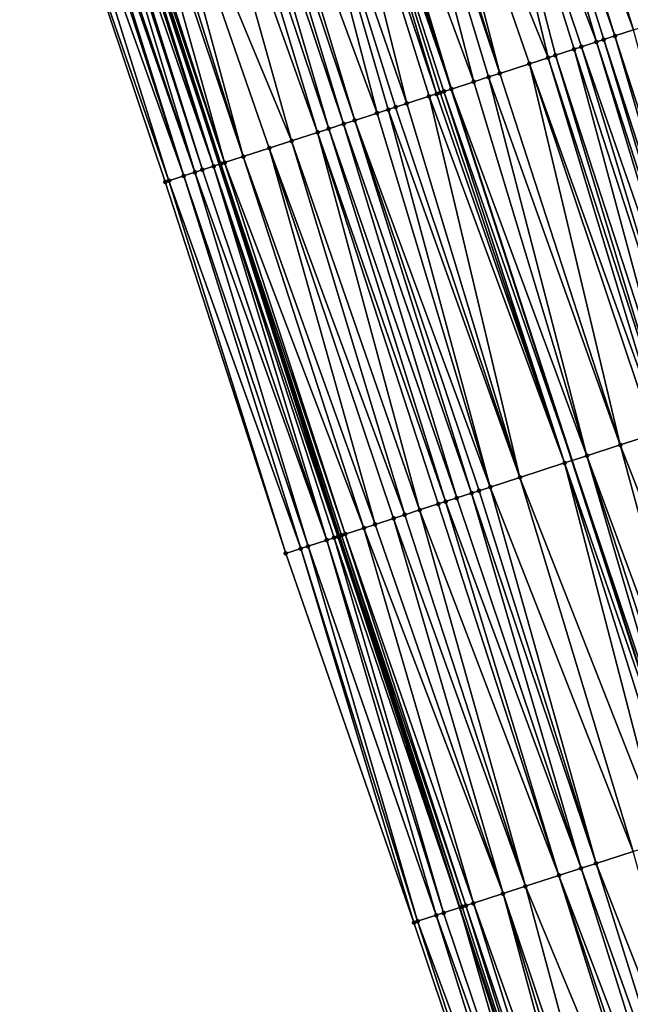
# Model space of a CAD drawing. Header units: feet. Extents: x 2004186 to 2014793, y 836912 to 864902.
# Tile 838 of 974: x 2004498 to 2004529, y 859031 to 859082. Entities that reach past the tile are written whole.
import ezdxf

# ---------------------------------------------------------------- set-up
doc = ezdxf.new("R2010")
doc.units = ezdxf.units.FT
doc.header["$LTSCALE"] = 100
doc.header["$MEASUREMENT"] = 0
for name, color, linetype, lineweight in [('EP_Travel Lane', 5, 'Continuous', 40), ('GPL_Skip Line', 2, 'Continuous', 40), ('Road Shots', 4, 'Continuous', 200), ('Road X-Section', 30, 'Continuous', 13)]:
    doc.layers.add(name, color=color, linetype=linetype, lineweight=lineweight)
doc.layers.add('I-77 SB_MM21-27-Surface-Border', color=7, linetype='Continuous')
doc.layers.add('I-77 SB_MM21-27-Surface-TIN', color=7, linetype='Continuous')

msp = doc.modelspace()

# ---------------------------------------------------------------- linework, layer by layer
at = {"layer": 'EP_Travel Lane'}
msp.add_polyline3d([(2004588.082730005, 858826.8995207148, 450.8157096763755), (2004581.923465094, 858845.9265977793, 450.6296128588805), (2004575.764155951, 858864.9538114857, 450.4568630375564), (2004569.604895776, 858883.9808739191, 450.2693464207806), (2004563.445736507, 858903.0076246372, 450.0513423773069), (2004557.286682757, 858922.0340493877, 449.8014890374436), (2004551.127561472, 858941.0606827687, 449.5720199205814), (2004544.982919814, 858960.0824427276, 449.3651905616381), (2004538.836223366, 858979.1132654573, 449.1490235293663), (2004532.689582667, 858998.1439155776, 448.9161874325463), (2004526.543028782, 859017.174296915, 448.6573998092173), (2004520.39633813, 859036.2051016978, 448.4395070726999), (2004514.249481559, 859055.2364201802, 448.2712313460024), (2004508.102644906, 859074.2676770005, 448.0969892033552), (2004501.955668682, 859093.2993659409, 447.9644883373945), (2004495.812314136, 859112.3724637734, 447.873149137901), (2004489.682644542, 859131.4098709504, 447.7881508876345), (2004483.553024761, 859150.4471234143, 447.679462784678), (2004477.423393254, 859169.4844122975, 447.57635318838), (2004471.297890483, 859188.5960050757, 447.4720550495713), (2004465.250982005, 859207.6599434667, 447.3995910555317), (2004459.20407793, 859226.7238679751, 447.3247592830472), (2004453.157249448, 859245.7875541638, 447.2093015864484), (2004447.138044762, 859265.0163735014, 447.1114540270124)], dxfattribs=at)
at = {"layer": 'GPL_Skip Line'}
msp.add_polyline3d([(2004600.144751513, 858830.8070277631, 451.0318982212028), (2004593.984853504, 858849.8338164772, 450.8384232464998), (2004587.824933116, 858868.8606743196, 450.651705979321), (2004581.665053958, 858887.8874048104, 450.4525393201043), (2004575.505346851, 858906.913603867, 450.2014217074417), (2004569.345699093, 858925.939619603, 449.9323833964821), (2004563.185962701, 858944.965909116, 449.6901084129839), (2004557.013036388, 858963.9881491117, 449.4678987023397), (2004550.839239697, 858983.0100203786, 449.2381246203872), (2004544.665458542, 859002.0318437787, 449.0037253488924), (2004538.491816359, 859021.0532389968, 448.7279527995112), (2004532.318022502, 859040.0751015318, 448.4973349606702), (2004526.144169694, 859059.0971456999, 448.2842675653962), (2004519.970243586, 859078.1194157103, 448.0930222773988), (2004513.796193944, 859097.1420663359, 447.9385541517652), (2004507.673925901, 859116.181789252, 447.8432484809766), (2004501.558497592, 859135.2231480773, 447.6719201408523), (2004495.443004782, 859154.2647077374, 447.5313333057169), (2004489.327486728, 859173.3063459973, 447.4027776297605), (2004483.245041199, 859192.3583882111, 447.2583316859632), (2004477.23562986, 859211.4338076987, 447.134447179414), (2004471.226203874, 859230.5092736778, 447.0184828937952), (2004465.216785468, 859249.5847155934, 446.8984191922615), (2004459.266163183, 859268.6782788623, 446.7735468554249)], dxfattribs=at)
at = {"layer": 'I-77 SB_MM21-27-Surface-Border', "color": 3, "linetype": 'ByBlock', "lineweight": -2}
msp.add_polyline3d([(2004587.587272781, 858826.7388912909, 450.795730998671), (2004581.807851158, 858845.8891214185, 450.6254984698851), (2004573.935653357, 858864.3609058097, 450.3745427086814), (2004567.204966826, 858883.2027608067, 450.1685439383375), (2004560.664649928, 858902.1059305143, 449.9344593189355), (2004554.504930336, 858921.1321681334, 449.6871242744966), (2004548.345137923, 858940.158630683, 449.4617647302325), (2004542.175701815, 858959.1701092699, 449.259049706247), (2004536.001870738, 858978.1920864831, 449.0395053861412), (2004530.018245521, 858997.275883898, 448.8275165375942), (2004524.415195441, 859016.4828182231, 448.5819936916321), (2004518.051143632, 859035.4430210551, 448.3593327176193), (2004511.496731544, 859054.3418794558, 448.1750943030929), (2004505.322676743, 859073.3645459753, 448.0221546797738), (2004498.958282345, 859092.3258043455, 447.9014847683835), (2004492.821177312, 859111.4114790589, 447.8267164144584), (2004486.705541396, 859130.4534843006, 447.7543356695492), (2004480.58991449, 859149.4954614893, 447.6776576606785), (2004474.664796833, 859168.5983181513, 447.5585882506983), (2004468.93780789, 859187.8524946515, 447.4715177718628), (2004462.928291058, 859206.9282489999, 447.4046807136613), (2004457.300320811, 859226.1240958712, 447.3211453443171), (2004452.626173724, 859245.6203115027, 447.2192829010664), (2004445.672324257, 859264.5737021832, 447.1361077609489)], dxfattribs=at)
at = {"layer": 'I-77 SB_MM21-27-Surface-TIN', "color": 128, "linetype": 'ByBlock', "lineweight": -2}
for points in [[(2004524.639618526, 859100.6606092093, 447.8658101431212), (2004524.259119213, 859100.5372386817, 447.8767803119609), (2004530.62341437, 859081.5762860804, 448.0269970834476)], [(2004524.639618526, 859100.6606092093, 447.8658101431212), (2004530.813661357, 859081.6379795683, 448.0223066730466), (2004531.003915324, 859081.6996515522, 448.0155384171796)], [(2004524.639618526, 859100.6606092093, 447.8658101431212), (2004530.62341437, 859081.5762860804, 448.0269970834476), (2004530.813661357, 859081.6379795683, 448.0223066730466)], [(2004523.307916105, 859100.2286731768, 447.8907567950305), (2004522.356749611, 859099.9199948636, 447.8938330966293), (2004529.291713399, 859081.1443455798, 448.0515118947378)], [(2004523.878626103, 859100.4138490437, 447.8859039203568), (2004523.307916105, 859100.2286731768, 447.8907567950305), (2004530.052661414, 859081.3912425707, 448.0446390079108)], [(2004523.307916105, 859100.2286731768, 447.8907567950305), (2004529.291713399, 859081.1443455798, 448.0515118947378), (2004530.052661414, 859081.3912425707, 448.0446390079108)], [(2004524.259119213, 859100.5372386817, 447.8767803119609), (2004523.878626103, 859100.4138490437, 447.8859039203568), (2004530.052661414, 859081.3912425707, 448.0446390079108)], [(2004524.259119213, 859100.5372386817, 447.8767803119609), (2004530.433160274, 859081.5146144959, 448.0338039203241), (2004530.62341437, 859081.5762860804, 448.0269970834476)], [(2004524.259119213, 859100.5372386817, 447.8767803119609), (2004530.052661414, 859081.3912425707, 448.0446390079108), (2004530.433160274, 859081.5146144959, 448.0338039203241)], [(2004521.786043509, 859099.7348069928, 447.8975260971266), (2004520.264165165, 859099.24095852, 447.9060067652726), (2004527.389375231, 859080.5270049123, 448.0592064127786)], [(2004522.356749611, 859099.9199948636, 447.8938330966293), (2004521.786043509, 859099.7348069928, 447.8975260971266), (2004528.340547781, 859080.8356645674, 448.0543273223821)], [(2004521.786043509, 859099.7348069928, 447.8975260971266), (2004527.389375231, 859080.5270049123, 448.0592064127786), (2004527.769839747, 859080.65048265, 448.0585955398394)], [(2004521.786043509, 859099.7348069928, 447.8975260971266), (2004527.769839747, 859080.65048265, 448.0585955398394), (2004528.340547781, 859080.8356645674, 448.0543273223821)], [(2004522.356749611, 859099.9199948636, 447.8938330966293), (2004528.340547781, 859080.8356645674, 448.0543273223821), (2004529.291713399, 859081.1443455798, 448.0515118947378)], [(2004520.264165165, 859099.24095852, 447.9060067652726), (2004517.410643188, 859098.3149928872, 447.9219325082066), (2004524.916328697, 859079.7244833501, 448.071267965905)], [(2004520.264165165, 859099.24095852, 447.9060067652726), (2004526.628434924, 859080.2800841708, 448.063784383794), (2004527.389375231, 859080.5270049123, 448.0592064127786)], [(2004520.264165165, 859099.24095852, 447.9060067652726), (2004526.247969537, 859080.1566091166, 448.0646545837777), (2004526.628434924, 859080.2800841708, 448.063784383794)], [(2004520.264165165, 859099.24095852, 447.9060067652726), (2004525.296799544, 859079.8479415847, 448.0687725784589), (2004526.247969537, 859080.1566091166, 448.0646545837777)], [(2004520.264165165, 859099.24095852, 447.9060067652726), (2004524.916328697, 859079.7244833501, 448.071267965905), (2004525.296799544, 859079.8479415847, 448.0687725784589)], [(2004517.410643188, 859098.3149928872, 447.9219325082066), (2004516.45948317, 859098.00629462, 447.9230807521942), (2004522.443293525, 859078.9219267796, 448.0799468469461)], [(2004517.410643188, 859098.3149928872, 447.9219325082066), (2004523.965159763, 859079.4158125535, 448.0750705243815), (2004524.916328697, 859079.7244833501, 448.071267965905)], [(2004517.410643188, 859098.3149928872, 447.9219325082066), (2004522.443293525, 859078.9219267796, 448.0799468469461), (2004523.965159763, 859079.4158125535, 448.0750705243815)], [(2004516.079004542, 859097.8828603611, 447.9278928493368), (2004514.176650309, 859097.2655691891, 447.9403700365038), (2004521.111638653, 859078.4898442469, 448.090737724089)], [(2004516.45948317, 859098.00629462, 447.9230807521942), (2004516.079004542, 859097.8828603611, 447.9278928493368), (2004522.443293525, 859078.9219267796, 448.0799468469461)], [(2004516.079004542, 859097.8828603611, 447.9278928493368), (2004521.872577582, 859078.7367692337, 448.0865699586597), (2004522.443293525, 859078.9219267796, 448.0799468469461)], [(2004516.079004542, 859097.8828603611, 447.9278928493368), (2004521.111638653, 859078.4898442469, 448.090737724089), (2004521.872577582, 859078.7367692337, 448.0865699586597)], [(2004513.415747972, 859097.0185314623, 447.9336443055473), (2004519.970243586, 859078.1194157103, 448.0930222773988), (2004513.796193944, 859097.1420663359, 447.9385541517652)], [(2004513.986425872, 859097.2038062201, 447.9383468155), (2004513.796193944, 859097.1420663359, 447.9385541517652), (2004519.970243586, 859078.1194157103, 448.0930222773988)], [(2004514.176650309, 859097.2655691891, 447.9403700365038), (2004513.986425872, 859097.2038062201, 447.9383468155), (2004519.970243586, 859078.1194157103, 448.0930222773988)], [(2004514.176650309, 859097.2655691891, 447.9403700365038), (2004519.970243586, 859078.1194157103, 448.0930222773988), (2004521.111638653, 859078.4898442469, 448.090737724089)], [(2004512.845025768, 859096.8333932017, 447.942130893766), (2004511.132914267, 859096.2778086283, 447.9511845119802), (2004517.687467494, 859077.3785153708, 448.0934107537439)], [(2004513.415747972, 859097.0185314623, 447.9336443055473), (2004512.845025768, 859096.8333932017, 447.942130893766), (2004519.209324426, 859077.8724298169, 448.0913049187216)], [(2004512.845025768, 859096.8333932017, 447.942130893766), (2004518.82885434, 859077.7489692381, 448.0935737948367), (2004519.209324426, 859077.8724298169, 448.0913049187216)], [(2004512.845025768, 859096.8333932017, 447.942130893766), (2004517.687467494, 859077.3785153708, 448.0934107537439), (2004518.82885434, 859077.7489692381, 448.0935737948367)], [(2004513.415747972, 859097.0185314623, 447.9336443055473), (2004519.589796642, 859077.9958838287, 448.0884015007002), (2004519.970243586, 859078.1194157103, 448.0930222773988)], [(2004513.415747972, 859097.0185314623, 447.9336443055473), (2004519.399565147, 859077.9341426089, 448.0884797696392), (2004519.589796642, 859077.9958838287, 448.0884015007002)], [(2004513.415747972, 859097.0185314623, 447.9336443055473), (2004519.209324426, 859077.8724298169, 448.0913049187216), (2004519.399565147, 859077.9341426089, 448.0884797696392)], [(2004511.132914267, 859096.2778086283, 447.9511845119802), (2004509.230583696, 859095.6604445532, 447.9566174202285), (2004516.165604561, 859076.8846194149, 448.0973032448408)], [(2004511.132914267, 859096.2778086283, 447.9511845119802), (2004517.116763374, 859077.1933213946, 448.0965137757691), (2004517.687467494, 859077.3785153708, 448.0934107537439)], [(2004511.132914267, 859096.2778086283, 447.9511845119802), (2004516.736304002, 859077.0698278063, 448.0955931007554), (2004517.116763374, 859077.1933213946, 448.0965137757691)], [(2004511.132914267, 859096.2778086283, 447.9511845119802), (2004516.165604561, 859076.8846194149, 448.0973032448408), (2004516.736304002, 859077.0698278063, 448.0955931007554)], [(2004509.230583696, 859095.6604445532, 447.9566174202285), (2004508.659870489, 859095.4752785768, 447.9624259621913), (2004515.024210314, 859076.51418835, 448.0993434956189)], [(2004509.230583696, 859095.6604445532, 447.9566174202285), (2004515.024210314, 859076.51418835, 448.0993434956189), (2004516.165604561, 859076.8846194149, 448.0973032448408)], [(2004508.089172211, 859095.2900666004, 447.9637897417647), (2004507.328244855, 859095.0431059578, 447.9645122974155), (2004513.692578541, 859076.0820346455, 448.1032573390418)], [(2004508.659870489, 859095.4752785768, 447.9624259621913), (2004508.089172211, 859095.2900666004, 447.9637897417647), (2004514.453502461, 859076.3290058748, 448.1035578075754)], [(2004508.089172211, 859095.2900666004, 447.9637897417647), (2004513.692578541, 859076.0820346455, 448.1032573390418), (2004514.453502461, 859076.3290058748, 448.1035578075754)], [(2004508.659870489, 859095.4752785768, 447.9624259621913), (2004514.453502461, 859076.3290058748, 448.1035578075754), (2004515.024210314, 859076.51418835, 448.0993434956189)], [(2004506.377087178, 859094.7344004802, 447.96496383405), (2004504.094289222, 859093.993567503, 447.9718614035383), (2004511.790253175, 859075.4646545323, 448.1071404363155)], [(2004507.328244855, 859095.0431059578, 447.9645122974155), (2004506.377087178, 859094.7344004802, 447.96496383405), (2004513.121878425, 859075.8968283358, 448.1051686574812)], [(2004506.377087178, 859094.7344004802, 447.96496383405), (2004511.790253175, 859075.4646545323, 448.1071404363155), (2004513.121878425, 859075.8968283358, 448.1051686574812)], [(2004507.328244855, 859095.0431059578, 447.9645122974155), (2004513.121878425, 859075.8968283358, 448.1051686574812), (2004513.692578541, 859076.0820346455, 448.1032573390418)], [(2004502.952867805, 859093.62322015, 447.9819904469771), (2004502.191958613, 859093.376203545, 447.9773055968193), (2004508.366095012, 859074.3532856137, 448.1059443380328)], [(2004503.333334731, 859093.7466904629, 447.9806620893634), (2004502.952867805, 859093.62322015, 447.9819904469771), (2004509.317243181, 859074.6620203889, 448.1083237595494)], [(2004502.952867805, 859093.62322015, 447.9819904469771), (2004508.366095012, 859074.3532856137, 448.1059443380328), (2004509.317243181, 859074.6620203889, 448.1083237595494)], [(2004504.094289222, 859093.993567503, 447.9718614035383), (2004503.333334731, 859093.7466904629, 447.9806620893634), (2004509.317243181, 859074.6620203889, 448.1083237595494)], [(2004504.094289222, 859093.993567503, 447.9718614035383), (2004510.648875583, 859075.0941721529, 448.1042223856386), (2004511.790253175, 859075.4646545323, 448.1071404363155)], [(2004504.094289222, 859093.993567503, 447.9718614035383), (2004509.317243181, 859074.6620203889, 448.1083237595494), (2004510.648875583, 859075.0941721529, 448.1042223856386)], [(2004501.240917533, 859093.0671388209, 447.9430447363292), (2004501.050705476, 859093.005337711, 447.9373361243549), (2004507.224853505, 859073.9823839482, 448.0625125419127)], [(2004501.621371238, 859093.1906498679, 447.9456523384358), (2004501.240917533, 859093.0671388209, 447.9430447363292), (2004507.795493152, 859074.1677765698, 448.0786037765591)], [(2004501.240917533, 859093.0671388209, 447.9430447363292), (2004507.224853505, 859073.9823839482, 448.0625125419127), (2004507.795493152, 859074.1677765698, 448.0786037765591)], [(2004501.811575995, 859093.252473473, 447.9535345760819), (2004501.621371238, 859093.1906498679, 447.9456523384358), (2004507.795493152, 859074.1677765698, 448.0786037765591)], [(2004501.811575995, 859093.252473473, 447.9535345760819), (2004508.102644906, 859074.2676770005, 448.0969892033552), (2004501.955668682, 859093.2993659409, 447.9644883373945)], [(2004501.811575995, 859093.252473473, 447.9535345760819), (2004507.795493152, 859074.1677765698, 448.0786037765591), (2004508.102644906, 859074.2676770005, 448.0969892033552)], [(2004502.001758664, 859093.3143651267, 447.9679920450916), (2004501.955668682, 859093.2993659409, 447.9644883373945), (2004508.175879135, 859074.2914962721, 448.1013728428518)], [(2004508.175879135, 859074.2914962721, 448.1013728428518), (2004501.955668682, 859093.2993659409, 447.9644883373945), (2004508.102644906, 859074.2676770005, 448.0969892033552)], [(2004502.191958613, 859093.376203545, 447.9773055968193), (2004502.001758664, 859093.3143651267, 447.9679920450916), (2004508.366095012, 859074.3532856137, 448.1059443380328)], [(2004502.001758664, 859093.3143651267, 447.9679920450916), (2004508.175879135, 859074.2914962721, 448.1013728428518), (2004508.366095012, 859074.3532856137, 448.1059443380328)], [(2004500.099661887, 859092.6962807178, 447.9038222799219), (2004499.528947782, 859092.5111175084, 447.9098981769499), (2004506.27378965, 859073.6733893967, 448.0350321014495)], [(2004500.289886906, 859092.7580418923, 447.9056721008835), (2004500.099661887, 859092.6962807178, 447.9038222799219), (2004506.27378965, 859073.6733893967, 448.0350321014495)], [(2004500.480102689, 859092.8198315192, 447.9102711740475), (2004500.289886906, 859092.7580418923, 447.9056721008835), (2004506.844442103, 859073.8587425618, 448.0473107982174)], [(2004500.289886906, 859092.7580418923, 447.9056721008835), (2004506.27378965, 859073.6733893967, 448.0350321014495), (2004506.844442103, 859073.8587425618, 448.0473107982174)], [(2004501.050705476, 859093.005337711, 447.9373361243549), (2004500.480102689, 859092.8198315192, 447.9102711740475), (2004506.844442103, 859073.8587425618, 448.0473107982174)], [(2004501.050705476, 859093.005337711, 447.9373361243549), (2004506.844442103, 859073.8587425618, 448.0473107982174), (2004507.224853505, 859073.9823839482, 448.0625125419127)], [(2004499.528947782, 859092.5111175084, 447.9098981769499), (2004498.958282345, 859092.3258043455, 447.9014847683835), (2004505.512893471, 859073.4263326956, 448.0264728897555)], [(2004498.958282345, 859092.3258043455, 447.9014847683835), (2004505.322676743, 859073.3645459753, 448.0221546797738), (2004505.512893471, 859073.4263326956, 448.0264728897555)], [(2004499.528947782, 859092.5111175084, 447.9098981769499), (2004505.512893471, 859073.4263326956, 448.0264728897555), (2004506.27378965, 859073.6733893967, 448.0350321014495)], [(2004529.291713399, 859081.1443455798, 448.0515118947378), (2004528.340547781, 859080.8356645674, 448.0543273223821), (2004534.514402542, 859061.8136143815, 448.2668091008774)], [(2004527.389375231, 859080.5270049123, 448.0592064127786), (2004526.628434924, 859080.2800841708, 448.063784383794), (2004533.182776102, 859061.3814442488, 448.2691362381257)], [(2004527.769839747, 859080.65048265, 448.0585955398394), (2004527.389375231, 859080.5270049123, 448.0592064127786), (2004533.563239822, 859061.5049244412, 448.268762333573)], [(2004527.389375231, 859080.5270049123, 448.0592064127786), (2004533.182776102, 859061.3814442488, 448.2691362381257), (2004533.563239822, 859061.5049244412, 448.268762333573)], [(2004528.340547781, 859080.8356645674, 448.0543273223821), (2004527.769839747, 859080.65048265, 448.0585955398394), (2004533.943714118, 859061.628372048, 448.2652398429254)], [(2004527.769839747, 859080.65048265, 448.0585955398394), (2004533.563239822, 859061.5049244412, 448.268762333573), (2004533.943714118, 859061.628372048, 448.2652398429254)], [(2004528.340547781, 859080.8356645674, 448.0543273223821), (2004533.943714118, 859061.628372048, 448.2652398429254), (2004534.514402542, 859061.8136143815, 448.2668091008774)], [(2004526.247969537, 859080.1566091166, 448.0646545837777), (2004525.296799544, 859079.8479415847, 448.0687725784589), (2004531.470680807, 859060.8258097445, 448.2733659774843)], [(2004526.628434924, 859080.2800841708, 448.063784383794), (2004526.247969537, 859080.1566091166, 448.0646545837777), (2004532.421841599, 859061.1345056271, 448.2719869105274)], [(2004526.247969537, 859080.1566091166, 448.0646545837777), (2004531.470680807, 859060.8258097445, 448.2733659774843), (2004532.421841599, 859061.1345056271, 448.2719869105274)], [(2004526.628434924, 859080.2800841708, 448.063784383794), (2004532.421841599, 859061.1345056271, 448.2719869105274), (2004533.182776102, 859061.3814442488, 448.2691362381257)], [(2004524.916328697, 859079.7244833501, 448.071267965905), (2004523.965159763, 859079.4158125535, 448.0750705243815), (2004530.709739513, 859060.5788920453, 448.2782382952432)], [(2004525.296799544, 859079.8479415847, 448.0687725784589), (2004524.916328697, 859079.7244833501, 448.071267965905), (2004531.090202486, 859060.7023745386, 448.2780867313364)], [(2004524.916328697, 859079.7244833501, 448.071267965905), (2004530.709739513, 859060.5788920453, 448.2782382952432), (2004531.090202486, 859060.7023745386, 448.2780867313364)], [(2004525.296799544, 859079.8479415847, 448.0687725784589), (2004531.090202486, 859060.7023745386, 448.2780867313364), (2004531.470680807, 859060.8258097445, 448.2733659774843)], [(2004523.965159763, 859079.4158125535, 448.0750705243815), (2004522.443293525, 859078.9219267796, 448.0799468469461), (2004528.617192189, 859059.8997413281, 448.2793614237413)], [(2004523.965159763, 859079.4158125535, 448.0750705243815), (2004530.32927211, 859060.4554231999, 448.2797085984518), (2004530.709739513, 859060.5788920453, 448.2782382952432)], [(2004523.965159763, 859079.4158125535, 448.0750705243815), (2004528.617192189, 859059.8997413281, 448.2793614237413), (2004530.32927211, 859060.4554231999, 448.2797085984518)], [(2004521.111638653, 859078.4898442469, 448.090737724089), (2004519.970243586, 859078.1194157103, 448.0930222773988), (2004526.905084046, 859059.3441464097, 448.2874161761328)], [(2004521.872577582, 859078.7367692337, 448.0865699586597), (2004521.111638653, 859078.4898442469, 448.090737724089), (2004526.905084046, 859059.3441464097, 448.2874161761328)], [(2004522.443293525, 859078.9219267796, 448.0799468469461), (2004521.872577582, 859078.7367692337, 448.0865699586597), (2004528.617192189, 859059.8997413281, 448.2793614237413)], [(2004521.872577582, 859078.7367692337, 448.0865699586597), (2004526.905084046, 859059.3441464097, 448.2874161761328), (2004528.617192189, 859059.8997413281, 448.2793614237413)], [(2004519.399565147, 859077.9341426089, 448.0884797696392), (2004519.209324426, 859077.8724298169, 448.0913049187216), (2004525.763712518, 859058.9736453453, 448.2826932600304)], [(2004519.589796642, 859077.9958838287, 448.0884015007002), (2004519.399565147, 859077.9341426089, 448.0884797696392), (2004525.763712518, 859058.9736453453, 448.2826932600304)], [(2004519.589796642, 859077.9958838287, 448.0884015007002), (2004526.144169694, 859059.0971456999, 448.2842675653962), (2004519.970243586, 859078.1194157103, 448.0930222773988)], [(2004519.589796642, 859077.9958838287, 448.0884015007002), (2004525.763712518, 859058.9736453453, 448.2826932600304), (2004526.144169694, 859059.0971456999, 448.2842675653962)], [(2004526.905084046, 859059.3441464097, 448.2874161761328), (2004519.970243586, 859078.1194157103, 448.0930222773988), (2004526.144169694, 859059.0971456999, 448.2842675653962)], [(2004518.82885434, 859077.7489692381, 448.0935737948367), (2004517.687467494, 859077.3785153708, 448.0934107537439), (2004523.480931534, 859058.2327600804, 448.284539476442)], [(2004519.209324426, 859077.8724298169, 448.0913049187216), (2004518.82885434, 859077.7489692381, 448.0935737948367), (2004525.763712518, 859058.9736453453, 448.2826932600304)], [(2004518.82885434, 859077.7489692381, 448.0935737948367), (2004523.480931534, 859058.2327600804, 448.284539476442), (2004525.763712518, 859058.9736453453, 448.2826932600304)], [(2004516.736304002, 859077.0698278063, 448.0955931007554), (2004516.165604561, 859076.8846194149, 448.0973032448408), (2004521.959083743, 859057.7388174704, 448.2839247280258)], [(2004517.116763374, 859077.1933213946, 448.0965137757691), (2004516.736304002, 859077.0698278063, 448.0955931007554), (2004523.480931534, 859058.2327600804, 448.284539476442)], [(2004516.736304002, 859077.0698278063, 448.0955931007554), (2004521.959083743, 859057.7388174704, 448.2839247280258), (2004523.480931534, 859058.2327600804, 448.284539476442)], [(2004517.687467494, 859077.3785153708, 448.0934107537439), (2004517.116763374, 859077.1933213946, 448.0965137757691), (2004523.480931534, 859058.2327600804, 448.284539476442)], [(2004515.024210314, 859076.51418835, 448.0993434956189), (2004514.453502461, 859076.3290058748, 448.1035578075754), (2004521.007915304, 859057.4301451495, 448.2875804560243)], [(2004516.165604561, 859076.8846194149, 448.0973032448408), (2004515.024210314, 859076.51418835, 448.0993434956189), (2004521.959083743, 859057.7388174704, 448.2839247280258)], [(2004515.024210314, 859076.51418835, 448.0993434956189), (2004521.388375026, 859057.5536376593, 448.2883967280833), (2004521.959083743, 859057.7388174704, 448.2839247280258)], [(2004515.024210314, 859076.51418835, 448.0993434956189), (2004521.007915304, 859057.4301451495, 448.2875804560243), (2004521.388375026, 859057.5536376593, 448.2883967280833)], [(2004513.692578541, 859076.0820346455, 448.1032573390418), (2004513.121878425, 859075.8968283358, 448.1051686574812), (2004519.676254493, 859056.9980809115, 448.3001397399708)], [(2004514.453502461, 859076.3290058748, 448.1035578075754), (2004513.692578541, 859076.0820346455, 448.1032573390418), (2004520.246986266, 859057.1831896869, 448.2888038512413)], [(2004513.692578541, 859076.0820346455, 448.1032573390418), (2004519.676254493, 859056.9980809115, 448.3001397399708), (2004520.246986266, 859057.1831896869, 448.2888038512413)], [(2004514.453502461, 859076.3290058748, 448.1035578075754), (2004520.246986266, 859057.1831896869, 448.2888038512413), (2004521.007915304, 859057.4301451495, 448.2875804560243)], [(2004511.790253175, 859075.4646545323, 448.1071404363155), (2004510.648875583, 859075.0941721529, 448.1042223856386), (2004517.58373092, 859056.3188570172, 448.2941920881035)], [(2004513.121878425, 859075.8968283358, 448.1051686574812), (2004511.790253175, 859075.4646545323, 448.1071404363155), (2004518.344638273, 859056.5658792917, 448.2994244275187)], [(2004511.790253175, 859075.4646545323, 448.1071404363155), (2004517.58373092, 859056.3188570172, 448.2941920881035), (2004518.344638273, 859056.5658792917, 448.2994244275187)], [(2004513.121878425, 859075.8968283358, 448.1051686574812), (2004519.295785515, 859056.8746169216, 448.3020792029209), (2004519.676254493, 859056.9980809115, 448.3001397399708)], [(2004513.121878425, 859075.8968283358, 448.1051686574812), (2004518.344638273, 859056.5658792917, 448.2994244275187), (2004519.295785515, 859056.8746169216, 448.3020792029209)], [(2004510.648875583, 859075.0941721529, 448.1042223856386), (2004509.317243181, 859074.6620203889, 448.1083237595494), (2004516.061874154, 859055.8249420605, 448.2962493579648)], [(2004510.648875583, 859075.0941721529, 448.1042223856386), (2004517.013032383, 859056.1336458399, 448.2956333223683), (2004517.58373092, 859056.3188570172, 448.2941920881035)], [(2004510.648875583, 859075.0941721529, 448.1042223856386), (2004516.061874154, 859055.8249420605, 448.2962493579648), (2004517.013032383, 859056.1336458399, 448.2956333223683)], [(2004509.317243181, 859074.6620203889, 448.1083237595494), (2004508.366095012, 859074.3532856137, 448.1059443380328), (2004515.491190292, 859055.6396856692, 448.2933217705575)], [(2004509.317243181, 859074.6620203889, 448.1083237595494), (2004515.491190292, 859055.6396856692, 448.2933217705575), (2004516.061874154, 859055.8249420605, 448.2962493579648)], [(2004507.224853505, 859073.9823839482, 448.0625125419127), (2004506.844442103, 859073.8587425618, 448.0473107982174), (2004513.589084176, 859055.0216300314, 448.2319328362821)], [(2004507.795493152, 859074.1677765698, 448.0786037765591), (2004507.224853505, 859073.9823839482, 448.0625125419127), (2004513.589084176, 859055.0216300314, 448.2319328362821)], [(2004507.795493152, 859074.1677765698, 448.0786037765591), (2004514.159662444, 859055.2072117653, 448.2662968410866), (2004508.102644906, 859074.2676770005, 448.0969892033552)], [(2004507.795493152, 859074.1677765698, 448.0786037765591), (2004513.969473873, 859055.1453382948, 448.2535964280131), (2004514.159662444, 859055.2072117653, 448.2662968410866)], [(2004507.795493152, 859074.1677765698, 448.0786037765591), (2004513.589084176, 859055.0216300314, 448.2319328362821), (2004513.969473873, 859055.1453382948, 448.2535964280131)], [(2004508.175879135, 859074.2914962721, 448.1013728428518), (2004508.102644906, 859074.2676770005, 448.0969892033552), (2004514.349858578, 859055.2690619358, 448.2767458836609)], [(2004514.159662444, 859055.2072117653, 448.2662968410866), (2004514.249481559, 859055.2364201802, 448.2712313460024), (2004508.102644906, 859074.2676770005, 448.0969892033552)], [(2004514.349858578, 859055.2690619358, 448.2767458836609), (2004508.102644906, 859074.2676770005, 448.0969892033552), (2004514.249481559, 859055.2364201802, 448.2712313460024)], [(2004508.366095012, 859074.3532856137, 448.1059443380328), (2004508.175879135, 859074.2914962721, 448.1013728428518), (2004514.54006512, 859055.3308800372, 448.2840962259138)], [(2004508.175879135, 859074.2914962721, 448.1013728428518), (2004514.349858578, 859055.2690619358, 448.2767458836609), (2004514.54006512, 859055.3308800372, 448.2840962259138)], [(2004508.366095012, 859074.3532856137, 448.1059443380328), (2004514.54006512, 859055.3308800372, 448.2840962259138), (2004515.491190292, 859055.6396856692, 448.2933217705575)], [(2004505.512893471, 859073.4263326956, 448.0264728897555), (2004505.322676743, 859073.3645459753, 448.0221546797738), (2004511.496731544, 859054.3418794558, 448.1750943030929)], [(2004506.27378965, 859073.6733893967, 448.0350321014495), (2004505.512893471, 859073.4263326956, 448.0264728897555), (2004512.257622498, 859054.5889522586, 448.1852089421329)], [(2004505.512893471, 859073.4263326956, 448.0264728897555), (2004511.496731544, 859054.3418794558, 448.1750943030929), (2004512.257622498, 859054.5889522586, 448.1852089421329)], [(2004506.844442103, 859073.8587425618, 448.0473107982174), (2004506.27378965, 859073.6733893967, 448.0350321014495), (2004512.638048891, 859054.7125474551, 448.1959473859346)], [(2004506.27378965, 859073.6733893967, 448.0350321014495), (2004512.257622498, 859054.5889522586, 448.1852089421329), (2004512.638048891, 859054.7125474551, 448.1959473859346)], [(2004506.844442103, 859073.8587425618, 448.0473107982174), (2004512.638048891, 859054.7125474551, 448.1959473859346), (2004513.589084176, 859055.0216300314, 448.2319328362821)], [(2004530.32927211, 859060.4554231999, 448.2797085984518), (2004528.617192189, 859059.8997413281, 448.2793614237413), (2004535.932461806, 859041.2480587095, 448.4836725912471)], [(2004528.617192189, 859059.8997413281, 448.2793614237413), (2004526.905084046, 859059.3441464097, 448.2874161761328), (2004533.839897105, 859040.5689615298, 448.4899679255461)], [(2004528.617192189, 859059.8997413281, 448.2793614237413), (2004533.839897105, 859040.5689615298, 448.4899679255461), (2004535.932461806, 859041.2480587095, 448.4836725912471)], [(2004526.905084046, 859059.3441464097, 448.2874161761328), (2004526.144169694, 859059.0971456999, 448.2842675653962), (2004532.508248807, 859040.1368587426, 448.4988018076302)], [(2004526.905084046, 859059.3441464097, 448.2874161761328), (2004533.078956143, 859040.3220428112, 448.4947414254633), (2004533.839897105, 859040.5689615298, 448.4899679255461)], [(2004526.905084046, 859059.3441464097, 448.2874161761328), (2004532.508248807, 859040.1368587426, 448.4988018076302), (2004533.078956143, 859040.3220428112, 448.4947414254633)], [(2004525.763712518, 859058.9736453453, 448.2826932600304), (2004523.480931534, 859058.2327600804, 448.284539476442), (2004530.79620874, 859039.5810540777, 448.4865889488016)], [(2004525.763712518, 859058.9736453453, 448.2826932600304), (2004532.318022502, 859040.0751015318, 448.4973349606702), (2004526.144169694, 859059.0971456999, 448.2842675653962)], [(2004525.763712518, 859058.9736453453, 448.2826932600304), (2004531.747343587, 859039.8898298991, 448.4929344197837), (2004532.318022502, 859040.0751015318, 448.4973349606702)], [(2004525.763712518, 859058.9736453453, 448.2826932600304), (2004530.79620874, 859039.5810540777, 448.4865889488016), (2004531.747343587, 859039.8898298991, 448.4929344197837)], [(2004532.508248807, 859040.1368587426, 448.4988018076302), (2004526.144169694, 859059.0971456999, 448.2842675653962), (2004532.318022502, 859040.0751015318, 448.4973349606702)], [(2004523.480931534, 859058.2327600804, 448.284539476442), (2004521.959083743, 859057.7388174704, 448.2839247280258), (2004529.274395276, 859039.0870057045, 448.4757541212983)], [(2004523.480931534, 859058.2327600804, 448.284539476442), (2004529.274395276, 859039.0870057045, 448.4757541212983), (2004530.79620874, 859039.5810540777, 448.4865889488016)], [(2004521.007915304, 859057.4301451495, 448.2875804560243), (2004520.246986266, 859057.1831896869, 448.2888038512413), (2004526.611183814, 859038.222537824, 448.4680763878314)], [(2004521.388375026, 859057.5536376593, 448.2883967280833), (2004521.007915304, 859057.4301451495, 448.2875804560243), (2004527.372088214, 859038.4695691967, 448.4741881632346)], [(2004521.007915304, 859057.4301451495, 448.2875804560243), (2004526.611183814, 859038.222537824, 448.4680763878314), (2004527.372088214, 859038.4695691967, 448.4741881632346)], [(2004521.959083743, 859057.7388174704, 448.2839247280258), (2004521.388375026, 859057.5536376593, 448.2883967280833), (2004527.372088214, 859038.4695691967, 448.4741881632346)], [(2004521.959083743, 859057.7388174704, 448.2839247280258), (2004527.372088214, 859038.4695691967, 448.4741881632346), (2004529.274395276, 859039.0870057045, 448.4757541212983)], [(2004519.295785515, 859056.8746169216, 448.3020792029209), (2004518.344638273, 859056.5658792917, 448.2994244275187), (2004525.469815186, 859037.8520278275, 448.4624899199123)], [(2004519.676254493, 859056.9980809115, 448.3001397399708), (2004519.295785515, 859056.8746169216, 448.3020792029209), (2004525.469815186, 859037.8520278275, 448.4624899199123)], [(2004520.246986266, 859057.1831896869, 448.2888038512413), (2004519.676254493, 859056.9980809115, 448.3001397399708), (2004526.611183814, 859038.222537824, 448.4680763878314)], [(2004519.676254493, 859056.9980809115, 448.3001397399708), (2004525.469815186, 859037.8520278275, 448.4624899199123), (2004526.611183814, 859038.222537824, 448.4680763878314)], [(2004517.58373092, 859056.3188570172, 448.2941920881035), (2004517.013032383, 859056.1336458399, 448.2956333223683), (2004523.757735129, 859037.2963463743, 448.4621824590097)], [(2004518.344638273, 859056.5658792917, 448.2994244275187), (2004517.58373092, 859056.3188570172, 448.2941920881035), (2004523.757735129, 859037.2963463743, 448.4621824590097)], [(2004518.344638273, 859056.5658792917, 448.2994244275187), (2004523.757735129, 859037.2963463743, 448.4621824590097), (2004525.469815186, 859037.8520278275, 448.4624899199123)], [(2004516.061874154, 859055.8249420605, 448.2962493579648), (2004515.491190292, 859055.6396856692, 448.2933217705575), (2004522.616374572, 859036.9258115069, 448.4541928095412)], [(2004517.013032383, 859056.1336458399, 448.2956333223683), (2004516.061874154, 859055.8249420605, 448.2962493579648), (2004522.616374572, 859036.9258115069, 448.4541928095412)], [(2004517.013032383, 859056.1336458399, 448.2956333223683), (2004522.616374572, 859036.9258115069, 448.4541928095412), (2004523.757735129, 859037.2963463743, 448.4621824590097)], [(2004514.349858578, 859055.2690619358, 448.2767458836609), (2004514.249481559, 859055.2364201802, 448.2712313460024), (2004520.5238656, 859036.246542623, 448.4438971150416)], [(2004514.54006512, 859055.3308800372, 448.2840962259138), (2004514.349858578, 859055.2690619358, 448.2767458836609), (2004520.714081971, 859036.308330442, 448.4483215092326)], [(2004514.349858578, 859055.2690619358, 448.2767458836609), (2004520.5238656, 859036.246542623, 448.4438971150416), (2004520.714081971, 859036.308330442, 448.4483215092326)], [(2004515.491190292, 859055.6396856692, 448.2933217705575), (2004514.54006512, 859055.3308800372, 448.2840962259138), (2004521.094538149, 859036.4318338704, 448.4501929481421)], [(2004514.54006512, 859055.3308800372, 448.2840962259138), (2004520.714081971, 859036.308330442, 448.4483215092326), (2004521.094538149, 859036.4318338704, 448.4501929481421)], [(2004515.491190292, 859055.6396856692, 448.2933217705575), (2004521.094538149, 859036.4318338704, 448.4501929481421), (2004522.616374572, 859036.9258115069, 448.4541928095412)], [(2004513.589084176, 859055.0216300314, 448.2319328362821), (2004512.638048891, 859054.7125474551, 448.1959473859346), (2004519.192411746, 859035.8138407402, 448.3948430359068)], [(2004513.969473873, 859055.1453382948, 448.2535964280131), (2004513.589084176, 859055.0216300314, 448.2319328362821), (2004519.572819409, 859035.937493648, 448.411158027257)], [(2004513.589084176, 859055.0216300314, 448.2319328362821), (2004519.192411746, 859035.8138407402, 448.3948430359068), (2004519.572819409, 859035.937493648, 448.411158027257)], [(2004514.159662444, 859055.2072117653, 448.2662968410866), (2004513.969473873, 859055.1453382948, 448.2535964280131), (2004520.39633813, 859036.2051016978, 448.4395070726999)], [(2004513.969473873, 859055.1453382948, 448.2535964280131), (2004519.572819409, 859035.937493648, 448.411158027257), (2004520.39633813, 859036.2051016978, 448.4395070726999)], [(2004514.159662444, 859055.2072117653, 448.2662968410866), (2004520.39633813, 859036.2051016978, 448.4395070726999), (2004514.249481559, 859055.2364201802, 448.2712313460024)], [(2004520.5238656, 859036.246542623, 448.4438971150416), (2004514.249481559, 859055.2364201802, 448.2712313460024), (2004520.39633813, 859036.2051016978, 448.4395070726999)], [(2004512.257622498, 859054.5889522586, 448.1852089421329), (2004511.496731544, 859054.3418794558, 448.1750943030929), (2004518.051143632, 859035.4430210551, 448.3593327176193)], [(2004512.638048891, 859054.7125474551, 448.1959473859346), (2004512.257622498, 859054.5889522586, 448.1852089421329), (2004518.241362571, 859035.5048009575, 448.3629921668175)], [(2004512.257622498, 859054.5889522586, 448.1852089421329), (2004518.051143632, 859035.4430210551, 448.3593327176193), (2004518.241362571, 859035.5048009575, 448.3629921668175)], [(2004512.638048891, 859054.7125474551, 448.1959473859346), (2004518.241362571, 859035.5048009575, 448.3629921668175), (2004519.192411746, 859035.8138407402, 448.3948430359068)], [(2004529.274395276, 859039.0870057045, 448.4757541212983), (2004527.372088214, 859038.4695691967, 448.4741881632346), (2004534.687238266, 859019.818254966, 448.7140934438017)], [(2004526.611183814, 859038.222537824, 448.4680763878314), (2004525.469815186, 859037.8520278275, 448.4624899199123), (2004532.59471149, 859019.1390409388, 448.7090980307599)], [(2004527.372088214, 859038.4695691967, 448.4741881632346), (2004526.611183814, 859038.222537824, 448.4680763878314), (2004533.355617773, 859019.3860665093, 448.7146492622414)], [(2004526.611183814, 859038.222537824, 448.4680763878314), (2004532.59471149, 859019.1390409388, 448.7090980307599), (2004533.355617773, 859019.3860665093, 448.7146492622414)], [(2004527.372088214, 859038.4695691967, 448.4741881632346), (2004533.355617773, 859019.3860665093, 448.7146492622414), (2004534.687238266, 859019.818254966, 448.7140934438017)], [(2004525.469815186, 859037.8520278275, 448.4624899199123), (2004523.757735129, 859037.2963463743, 448.4621824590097), (2004531.453343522, 859018.7685289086, 448.7033148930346)], [(2004525.469815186, 859037.8520278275, 448.4624899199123), (2004531.833787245, 859018.8920707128, 448.7088944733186), (2004532.59471149, 859019.1390409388, 448.7090980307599)], [(2004525.469815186, 859037.8520278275, 448.4624899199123), (2004531.453343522, 859018.7685289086, 448.7033148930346), (2004531.833787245, 859018.8920707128, 448.7088944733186)], [(2004523.757735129, 859037.2963463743, 448.4621824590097), (2004522.616374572, 859036.9258115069, 448.4541928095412), (2004528.980371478, 859017.9657778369, 448.6931997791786)], [(2004523.757735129, 859037.2963463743, 448.4621824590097), (2004528.980371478, 859017.9657778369, 448.6931997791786), (2004531.453343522, 859018.7685289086, 448.7033148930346)], [(2004522.616374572, 859036.9258115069, 448.4541928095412), (2004521.094538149, 859036.4318338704, 448.4501929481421), (2004527.839009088, 859017.5952486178, 448.6857557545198)], [(2004522.616374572, 859036.9258115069, 448.4541928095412), (2004528.409684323, 859017.7805315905, 448.6912521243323), (2004528.980371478, 859017.9657778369, 448.6931997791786)], [(2004522.616374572, 859036.9258115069, 448.4541928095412), (2004527.839009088, 859017.5952486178, 448.6857557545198), (2004528.409684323, 859017.7805315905, 448.6912521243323)], [(2004519.572819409, 859035.937493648, 448.411158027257), (2004525.936867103, 859016.9773034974, 448.6350445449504), (2004520.39633813, 859036.2051016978, 448.4395070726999)], [(2004520.5238656, 859036.246542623, 448.4438971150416), (2004520.39633813, 859036.2051016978, 448.4395070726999), (2004526.697697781, 859017.2245620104, 448.6631040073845)], [(2004525.936867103, 859016.9773034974, 448.6350445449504), (2004526.543028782, 859017.174296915, 448.6573998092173), (2004520.39633813, 859036.2051016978, 448.4395070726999)], [(2004526.697697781, 859017.2245620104, 448.6631040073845), (2004520.39633813, 859036.2051016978, 448.4395070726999), (2004526.543028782, 859017.174296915, 448.6573998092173)], [(2004520.714081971, 859036.308330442, 448.4483215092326), (2004520.5238656, 859036.246542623, 448.4438971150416), (2004526.697697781, 859017.2245620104, 448.6631040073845)], [(2004521.094538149, 859036.4318338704, 448.4501929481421), (2004520.714081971, 859036.308330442, 448.4483215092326), (2004527.078126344, 859017.3481505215, 448.6731966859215)], [(2004520.714081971, 859036.308330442, 448.4483215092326), (2004526.697697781, 859017.2245620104, 448.6631040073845), (2004527.078126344, 859017.3481505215, 448.6731966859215)], [(2004521.094538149, 859036.4318338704, 448.4501929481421), (2004527.078126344, 859017.3481505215, 448.6731966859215), (2004527.839009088, 859017.5952486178, 448.6857557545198)], [(2004519.192411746, 859035.8138407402, 448.3948430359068), (2004518.241362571, 859035.5048009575, 448.3629921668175), (2004525.176040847, 859016.7300313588, 448.6056685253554)], [(2004519.572819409, 859035.937493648, 448.411158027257), (2004519.192411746, 859035.8138407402, 448.3948430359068), (2004525.936867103, 859016.9773034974, 448.6350445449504)], [(2004519.192411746, 859035.8138407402, 448.3948430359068), (2004525.176040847, 859016.7300313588, 448.6056685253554), (2004525.936867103, 859016.9773034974, 448.6350445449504)], [(2004518.241362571, 859035.5048009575, 448.3629921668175), (2004518.051143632, 859035.4430210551, 448.3593327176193), (2004524.415195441, 859016.4828182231, 448.5819936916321)], [(2004518.241362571, 859035.5048009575, 448.3629921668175), (2004524.415195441, 859016.4828182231, 448.5819936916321), (2004525.176040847, 859016.7300313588, 448.6056685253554)]]:
    msp.add_3dface(points, dxfattribs=at)
at = {"layer": 'Road Shots', "lineweight": 100}
for p in [(2004527.389375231, 859080.5270049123, 448.0592064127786), (2004527.769839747, 859080.65048265, 448.0585955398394), (2004528.340547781, 859080.8356645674, 448.0543273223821), (2004526.247969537, 859080.1566091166, 448.0646545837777), (2004526.628434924, 859080.2800841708, 448.063784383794), (2004524.916328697, 859079.7244833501, 448.071267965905), (2004525.296799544, 859079.8479415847, 448.0687725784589), (2004523.965159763, 859079.4158125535, 448.0750705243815), (2004521.111638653, 859078.4898442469, 448.090737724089), (2004521.872577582, 859078.7367692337, 448.0865699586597), (2004522.443293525, 859078.9219267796, 448.0799468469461), (2004519.399565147, 859077.9341426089, 448.0884797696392), (2004519.589796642, 859077.9958838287, 448.0884015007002), (2004519.970243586, 859078.1194157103, 448.0930222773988), (2004518.82885434, 859077.7489692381, 448.0935737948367), (2004519.209324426, 859077.8724298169, 448.0913049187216), (2004516.736304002, 859077.0698278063, 448.0955931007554), (2004517.116763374, 859077.1933213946, 448.0965137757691), (2004517.687467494, 859077.3785153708, 448.0934107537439), (2004515.024210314, 859076.51418835, 448.0993434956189), (2004516.165604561, 859076.8846194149, 448.0973032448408), (2004513.692578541, 859076.0820346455, 448.1032573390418), (2004514.453502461, 859076.3290058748, 448.1035578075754), (2004511.790253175, 859075.4646545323, 448.1071404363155), (2004513.121878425, 859075.8968283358, 448.1051686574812), (2004510.648875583, 859075.0941721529, 448.1042223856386), (2004509.317243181, 859074.6620203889, 448.1083237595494), (2004507.224853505, 859073.9823839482, 448.0625125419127), (2004507.795493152, 859074.1677765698, 448.0786037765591), (2004508.175879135, 859074.2914962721, 448.1013728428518), (2004508.366095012, 859074.3532856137, 448.1059443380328), (2004505.512893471, 859073.4263326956, 448.0264728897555), (2004506.27378965, 859073.6733893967, 448.0350321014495), (2004506.844442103, 859073.8587425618, 448.0473107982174), (2004505.322676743, 859073.3645459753, 448.0221546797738), (2004528.617192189, 859059.8997413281, 448.2793614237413), (2004526.905084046, 859059.3441464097, 448.2874161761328), (2004525.763712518, 859058.9736453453, 448.2826932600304), (2004523.480931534, 859058.2327600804, 448.284539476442), (2004521.007915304, 859057.4301451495, 448.2875804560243), (2004521.388375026, 859057.5536376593, 448.2883967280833), (2004521.959083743, 859057.7388174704, 448.2839247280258), (2004519.295785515, 859056.8746169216, 448.3020792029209), (2004519.676254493, 859056.9980809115, 448.3001397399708), (2004520.246986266, 859057.1831896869, 448.2888038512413), (2004517.58373092, 859056.3188570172, 448.2941920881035), (2004518.344638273, 859056.5658792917, 448.2994244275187), (2004516.061874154, 859055.8249420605, 448.2962493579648), (2004517.013032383, 859056.1336458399, 448.2956333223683), (2004514.349858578, 859055.2690619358, 448.2767458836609), (2004514.54006512, 859055.3308800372, 448.2840962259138), (2004515.491190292, 859055.6396856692, 448.2933217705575), (2004513.589084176, 859055.0216300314, 448.2319328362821), (2004513.969473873, 859055.1453382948, 448.2535964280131), (2004514.159662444, 859055.2072117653, 448.2662968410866), (2004511.496731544, 859054.3418794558, 448.1750943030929), (2004512.257622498, 859054.5889522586, 448.1852089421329), (2004512.638048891, 859054.7125474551, 448.1959473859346), (2004526.611183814, 859038.222537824, 448.4680763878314), (2004527.372088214, 859038.4695691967, 448.4741881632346), (2004525.469815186, 859037.8520278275, 448.4624899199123), (2004523.757735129, 859037.2963463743, 448.4621824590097), (2004522.616374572, 859036.9258115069, 448.4541928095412), (2004520.5238656, 859036.246542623, 448.4438971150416), (2004520.714081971, 859036.308330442, 448.4483215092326), (2004521.094538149, 859036.4318338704, 448.4501929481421), (2004519.192411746, 859035.8138407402, 448.3948430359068), (2004519.572819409, 859035.937493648, 448.411158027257), (2004518.051143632, 859035.4430210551, 448.3593327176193), (2004518.241362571, 859035.5048009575, 448.3629921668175)]:
    msp.add_point(p, dxfattribs=at)
at = {"layer": 'Road X-Section', "extrusion": (0.3086918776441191, -0.9510998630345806, 0.01088003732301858), "elevation": -198285.1730538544, "flags": 128}
msp.add_lwpolyline([(2171802.255366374, 2605.526457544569), (2171802.455366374, 2605.530776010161), (2171803.255366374, 2605.539335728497), (2171803.855366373, 2605.551615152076), (2171804.255366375, 2605.566817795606), (2171804.855366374, 2605.582909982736), (2171805.255366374, 2605.605680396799), (2171805.455366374, 2605.610252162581), (2171806.455366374, 2605.612631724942), (2171807.855366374, 2605.608530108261), (2171809.055366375, 2605.611448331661), (2171810.455366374, 2605.609476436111), (2171811.055366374, 2605.607565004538), (2171811.855366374, 2605.607865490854), (2171812.455366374, 2605.603650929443), (2171813.655366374, 2605.601610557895), (2171814.255366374, 2605.599900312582), (2171814.655366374, 2605.600821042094), (2171815.255366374, 2605.597717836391), (2171816.455366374, 2605.597880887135), (2171816.855366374, 2605.595611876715), (2171817.055366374, 2605.592786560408), (2171817.255366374, 2605.592708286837), (2171817.655366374, 2605.597329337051), (2171818.855366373, 2605.595044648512), (2171819.655366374, 2605.590876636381), (2171820.255366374, 2605.584253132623), (2171821.855366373, 2605.579376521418), (2171822.855366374, 2605.575573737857), (2171823.255366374, 2605.5730782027), (2171824.255366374, 2605.568959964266), (2171824.655366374, 2605.568089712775), (2171825.455366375, 2605.563511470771), (2171825.855366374, 2605.562900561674), (2171826.455366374, 2605.558632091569), (2171827.455366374, 2605.555816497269), (2171828.255366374, 2605.548943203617), (2171828.655366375, 2605.538107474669), (2171828.855366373, 2605.531300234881), (2171829.055366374, 2605.526609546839), (2171829.255366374, 2605.519840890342), (2171829.655366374, 2605.51118383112), (2171829.855366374, 2605.500577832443), (2171830.055366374, 2605.487067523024), (2171831.055366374, 2605.409916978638), (2171831.655366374, 2605.377156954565), (2171832.255366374, 2605.338242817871)], dxfattribs=at)
at = {"layer": 'Road X-Section', "extrusion": (0.3086918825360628, -0.9510998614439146, 0.01088003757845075), "elevation": -198265.1618812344, "flags": 128}
msp.add_lwpolyline([(2171802.256386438, 2605.461721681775), (2171803.056386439, 2605.471836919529), (2171803.456386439, 2605.482575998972), (2171804.456386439, 2605.518563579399), (2171804.856386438, 2605.540228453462), (2171805.056386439, 2605.552929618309), (2171805.256386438, 2605.563379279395), (2171805.456386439, 2605.570730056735), (2171806.456386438, 2605.579956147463), (2171807.056386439, 2605.582883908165), (2171808.056386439, 2605.582267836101), (2171808.656386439, 2605.580826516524), (2171809.456386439, 2605.586059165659), (2171810.456386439, 2605.588714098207), (2171810.856386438, 2605.586774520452), (2171811.456386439, 2605.575437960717), (2171812.256386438, 2605.574214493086), (2171812.656386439, 2605.575030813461), (2171813.256386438, 2605.570558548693), (2171814.856386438, 2605.571173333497), (2171817.256386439, 2605.569327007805), (2171818.456386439, 2605.574050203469), (2171820.256386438, 2605.565994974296), (2171822.056386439, 2605.566342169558), (2171822.456386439, 2605.564871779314), (2171822.856386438, 2605.564720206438), (2171823.256386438, 2605.55999917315), (2171824.256386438, 2605.558620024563), (2171825.056386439, 2605.555769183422), (2171825.456386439, 2605.555395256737), (2171825.856386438, 2605.55187255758), (2171826.456386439, 2605.553441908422), (2171827.456386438, 2605.546911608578), (2171828.456386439, 2605.53453670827), (2171828.856386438, 2605.524005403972), (2171829.256386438, 2605.508193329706), (2171829.656386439, 2605.496927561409), (2171829.856386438, 2605.486653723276), (2171830.056386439, 2605.473313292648), (2171830.656386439, 2605.424747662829), (2171831.056386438, 2605.399783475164), (2171832.056386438, 2605.338594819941)], dxfattribs=at)
at = {"layer": 'Road X-Section', "extrusion": (0.308691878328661, -0.9510998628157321, 0.01088003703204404), "elevation": -198245.1714937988, "flags": 128}
msp.add_lwpolyline([(2171802.655508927, 2605.428353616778), (2171802.855508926, 2605.432013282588), (2171803.855508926, 2605.463866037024), (2171804.255508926, 2605.480181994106), (2171805.255508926, 2605.512923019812), (2171805.455508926, 2605.517347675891), (2171805.855508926, 2605.519219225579), (2171807.455508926, 2605.523219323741), (2171808.655508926, 2605.53120944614), (2171810.455508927, 2605.531516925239), (2171811.655508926, 2605.537103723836), (2171812.455508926, 2605.543215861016), (2171814.455508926, 2605.544781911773), (2171816.055508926, 2605.555617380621), (2171817.055508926, 2605.56196322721), (2171817.855508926, 2605.567830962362), (2171818.455508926, 2605.563770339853), (2171819.255508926, 2605.558996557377), (2171821.455508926, 2605.552700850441), (2171822.255508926, 2605.552685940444), (2171823.255508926, 2605.550127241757), (2171824.055508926, 2605.548533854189), (2171825.055508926, 2605.548691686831), (2171825.855508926, 2605.54211968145), (2171826.855508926, 2605.530019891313), (2171827.455508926, 2605.527102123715), (2171827.855508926, 2605.524263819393), (2171828.655508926, 2605.513385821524), (2171829.255508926, 2605.496116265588), (2171829.655508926, 2605.486044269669), (2171829.855508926, 2605.477197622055), (2171830.255508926, 2605.451599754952), (2171830.855508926, 2605.404562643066), (2171831.455508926, 2605.369060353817)], dxfattribs=at)

doc.saveas('drawing.dxf')
